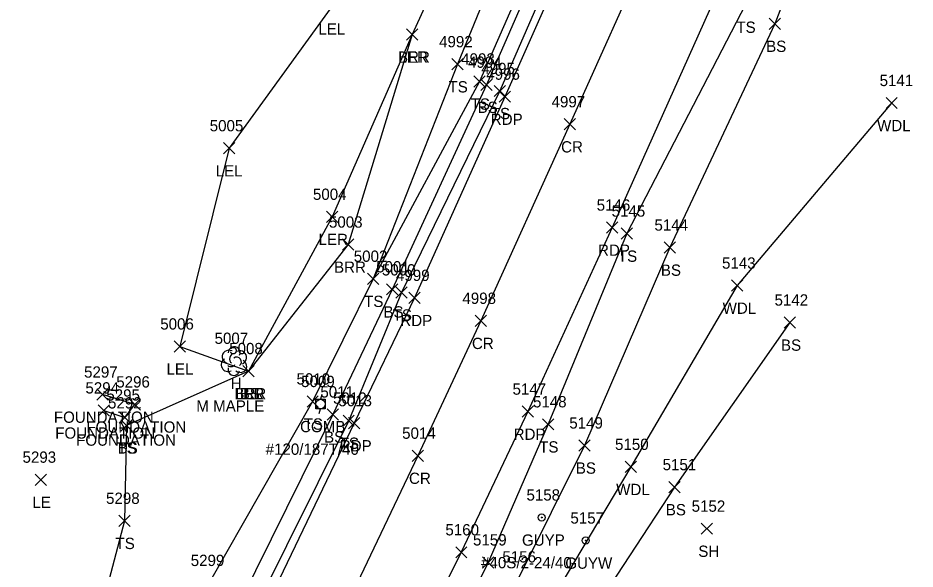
# Model space of a CAD drawing. Extents: x 1678863 to 1683592, y 407783 to 418211.
# Drawn here: x 1679849.5 to 1680008.4, y 411702.9 to 411800.5 of the extents above; entities that cross this region are included whole.
import ezdxf

# ---------------------------------------------------------------- set-up
doc = ezdxf.new("R2010")
doc.units = 0
for name, color, linetype in [('L_A', 7, 'Continuous'), ('L_C', 7, 'Continuous'), ('L_I', 7, 'Continuous'), ('L_TIC', 7, 'Continuous'), ('LABL', 7, 'Continuous'), ('LARO', 7, 'Continuous'), ('LAWA', 7, 'Continuous'), ('LBC', 7, 'Continuous'), ('LELB', 7, 'Continuous'), ('LTD', 7, 'Continuous'), ('P_A', 7, 'Continuous'), ('P_I', 7, 'Continuous'), ('P_TIC', 7, 'Continuous'), ('PET', 7, 'Continuous'), ('PRC', 7, 'Continuous'), ('U_A', 7, 'Continuous'), ('U_C', 7, 'Continuous'), ('U_I', 7, 'Continuous'), ('UP', 7, 'Continuous'), ('UPGW', 7, 'Continuous')]:
    doc.layers.add(name, color=color, linetype=linetype)

msp = doc.modelspace()

# ---------------------------------------------------------------- linework, layer by layer
at = {"layer": 'L_TIC'}
for points in [[(1679982.58, 411798.51), (1679984.58, 411800.51)], [(1679984.58, 411798.51), (1679982.58, 411800.51)], [(1679918.33, 411796.59), (1679920.33, 411798.59)], [(1679920.33, 411796.59), (1679918.33, 411798.59)], [(1679918.33, 411796.59), (1679920.33, 411798.59)], [(1679920.33, 411796.59), (1679918.33, 411798.59)], [(1679926.36, 411791.33), (1679928.36, 411793.33)], [(1679928.36, 411791.33), (1679926.36, 411793.33)], [(1679930.28, 411788.27), (1679932.28, 411790.27)], [(1679932.28, 411788.27), (1679930.28, 411790.27)], [(1679931.49, 411787.7), (1679933.49, 411789.7)], [(1679933.49, 411787.7), (1679931.49, 411789.7)], [(1679933.84, 411786.59), (1679935.84, 411788.59)], [(1679935.84, 411786.59), (1679933.84, 411788.59)], [(1680003.25, 411784.46), (1680005.25, 411786.46)], [(1680005.25, 411784.46), (1680003.25, 411786.46)], [(1679885.9, 411776.44), (1679887.9, 411778.44)], [(1679887.9, 411776.44), (1679885.9, 411778.44)], [(1679904.18, 411764.29), (1679906.18, 411766.29)], [(1679906.18, 411764.29), (1679904.18, 411766.29)], [(1679956.36, 411761.32), (1679958.36, 411763.32)], [(1679958.36, 411761.32), (1679956.36, 411763.32)], [(1679907.01, 411759.37), (1679909.01, 411761.37)], [(1679909.01, 411759.37), (1679907.01, 411761.37)], [(1679963.94, 411758.84), (1679965.94, 411760.84)], [(1679965.94, 411758.84), (1679963.94, 411760.84)], [(1679911.41, 411753.31), (1679913.41, 411755.31)], [(1679913.41, 411753.31), (1679911.41, 411755.31)], [(1679911.41, 411753.31), (1679913.41, 411755.31)], [(1679913.41, 411753.31), (1679911.41, 411755.31)], [(1679975.9, 411752.1), (1679977.9, 411754.1)], [(1679977.9, 411752.1), (1679975.9, 411754.1)], [(1679914.8, 411751.44), (1679916.8, 411753.44)], [(1679916.8, 411751.44), (1679914.8, 411753.44)], [(1679916.47, 411750.9), (1679918.47, 411752.9)], [(1679918.47, 411750.9), (1679916.47, 411752.9)], [(1679985.21, 411745.56), (1679987.21, 411747.56)], [(1679987.21, 411745.56), (1679985.21, 411747.56)], [(1679877.19, 411741.31), (1679879.19, 411743.31)], [(1679879.19, 411741.31), (1679877.19, 411743.31)], [(1679889.35, 411736.95), (1679891.35, 411738.95)], [(1679891.35, 411736.95), (1679889.35, 411738.95)], [(1679889.35, 411736.95), (1679891.35, 411738.95)], [(1679891.35, 411736.95), (1679889.35, 411738.95)], [(1679889.35, 411736.95), (1679891.35, 411738.95)], [(1679891.35, 411736.95), (1679889.35, 411738.95)], [(1679889.35, 411736.95), (1679891.35, 411738.95)], [(1679891.35, 411736.95), (1679889.35, 411738.95)], [(1679863.49, 411732.79), (1679865.49, 411734.79)], [(1679865.49, 411732.79), (1679863.49, 411734.79)], [(1679900.71, 411731.57), (1679902.71, 411733.57)], [(1679902.71, 411731.57), (1679900.71, 411733.57)], [(1679863.73, 411729.98), (1679865.73, 411731.98)], [(1679865.73, 411729.98), (1679863.73, 411731.98)], [(1679869.24, 411731.04), (1679871.24, 411733.04)], [(1679871.24, 411731.04), (1679869.24, 411733.04)], [(1679867.43, 411728.73), (1679869.43, 411730.73)], [(1679869.43, 411728.73), (1679867.43, 411730.73)], [(1679904.29, 411729.27), (1679906.29, 411731.27)], [(1679906.29, 411729.27), (1679904.29, 411731.27)], [(1679907.09, 411728.17), (1679909.09, 411730.17)], [(1679909.09, 411728.17), (1679907.09, 411730.17)], [(1679867.73, 411727.33), (1679869.73, 411729.33)], [(1679869.73, 411727.33), (1679867.73, 411729.33)], [(1679867.73, 411727.33), (1679869.73, 411729.33)], [(1679869.73, 411727.33), (1679867.73, 411729.33)], [(1679942.42, 411727.52), (1679944.42, 411729.52)], [(1679944.42, 411727.52), (1679942.42, 411729.52)], [(1679948.87, 411723.77), (1679950.87, 411725.77)], [(1679950.87, 411723.77), (1679948.87, 411725.77)], [(1679957.04, 411719.98), (1679959.04, 411721.98)], [(1679959.04, 411719.98), (1679957.04, 411721.98)], [(1679852.59, 411717.71), (1679854.59, 411719.71)], [(1679854.59, 411717.71), (1679852.59, 411719.71)], [(1679964.81, 411716.39), (1679966.81, 411718.39)], [(1679966.81, 411716.39), (1679964.81, 411718.39)], [(1679867.38, 411710.42), (1679869.38, 411712.42)], [(1679869.38, 411710.42), (1679867.38, 411712.42)], [(1679970.52, 411709.03), (1679972.52, 411711.03)], [(1679972.52, 411709.03), (1679970.52, 411711.03)], [(1679931.81, 411703.05), (1679933.81, 411705.05)], [(1679933.81, 411703.05), (1679931.81, 411705.05)]]:
    msp.add_lwpolyline(points, dxfattribs=at)
at = {"layer": 'LABL'}
msp.add_lwpolyline([(1679919.33, 411797.59), (1679908.01, 411760.37), (1679890.35, 411737.95)], dxfattribs=at)
at = {"layer": 'LARO'}
for points in [[(1679959.01, 411887.71), (1679941.91, 411872.11), (1679913.32, 411837.67), (1679903.23, 411812.36), (1679905.08, 411802.59), (1679886.9, 411777.44), (1679878.19, 411742.31), (1679890.35, 411737.95)], [(1679959.01, 411887.71), (1679953.01, 411866.16), (1679934.61, 411831.09), (1679919.33, 411797.59), (1679905.18, 411765.29), (1679890.35, 411737.95)]]:
    msp.add_lwpolyline(points, dxfattribs=at)
at = {"layer": 'LAWA'}
msp.add_lwpolyline([(1680004.25, 411785.46), (1679976.9, 411753.1), (1679958.04, 411720.98), (1679943.68, 411696.76), (1679930.59, 411672.98), (1679924.11, 411664.99), (1679923.08, 411653), (1679912.44, 411634.31), (1679888.21, 411600.65), (1679877.2, 411570.14), (1679863.43, 411549.89), (1679852.51, 411525.04), (1679850.42, 411519.81), (1679839.82, 411505.44), (1679830.06, 411470.34), (1679799.34, 411443.02), (1679785.89, 411428.01), (1679782.74, 411411.85), (1679769.41, 411389.89), (1679761.73, 411378.81), (1679757.56, 411369.7), (1679753.34, 411358.46)], dxfattribs=at)
at = {"layer": 'LBC'}
msp.add_lwpolyline([(1679864.73, 411730.98), (1679868.43, 411729.73), (1679870.24, 411732.04), (1679864.49, 411733.79)], dxfattribs=at)
at = {"layer": 'LELB'}
for points in [[(1680145.73, 412289.13), (1680128.64, 412244.06), (1680112.04, 412214.15), (1680103.67, 412188.89), (1680088.28, 412165.03), (1680089.1, 412153.87), (1680074.8, 412121.02), (1680052.39, 412075.6), (1680033.43, 412033.73), (1680018.93, 412003.28), (1680008.8, 411990.41), (1680001.02, 411961.46), (1679989.06, 411929.83), (1679973.05, 411890.32), (1679959.41, 411862.54), (1679945.49, 411821.76), (1679931.28, 411789.27), (1679912.41, 411754.31), (1679901.71, 411732.57), (1679883.38, 411700.41), (1679870.87, 411667.28), (1679856.09, 411644.32), (1679840.75, 411634.34), (1679825.19, 411634.62)], [(1680142.36, 412263.76), (1680132.21, 412242.7), (1680116.2, 412211.62), (1680107.1, 412187.4), (1680098.39, 412169.04), (1680096.55, 412165.38), (1680095.14, 412162.01), (1680092.3, 412152.44), (1680078.27, 412119.77), (1680056.88, 412071.05), (1680038.9, 412031.76), (1680024.62, 411998.8), (1680007.47, 411959.51), (1679994.05, 411928.03), (1679977.53, 411889.44), (1679963.99, 411860.67), (1679946.53, 411820.94), (1679932.49, 411788.7), (1679915.8, 411752.44), (1679905.29, 411730.27), (1679888.9, 411697.07), (1679874.39, 411665.69), (1679857.86, 411640.18)], [(1680144.52, 412262.81), (1680134.21, 412242.14), (1680119.55, 412209.85), (1680109.08, 412186.36), (1680093.78, 412151.15), (1680079.71, 412119.43), (1680058.33, 412069.92), (1680041.01, 412030.93), (1680026.25, 411998.23), (1680008.22, 411958.95), (1679995.34, 411926.87), (1679978.52, 411888.99), (1679966.38, 411859.27), (1679948.84, 411819.72), (1679934.84, 411787.59), (1679917.47, 411751.9), (1679908.09, 411729.17), (1679891.61, 411695.95), (1679874.39, 411665.69)], [(1680077.1, 412016), (1680055.8, 411987.1), (1680044.41, 411962.62), (1680035.53, 411943.74), (1680033.69, 411929.03), (1680023.03, 411897.23), (1680011.58, 411864.72), (1679997.68, 411836.16), (1679983.58, 411799.51), (1679964.94, 411759.84), (1679949.87, 411724.77), (1679938.06, 411701.04), (1679927.72, 411680.25), (1679930.59, 411672.98)], [(1680013.79, 411893.17), (1680004.5, 411868.49), (1679991.8, 411837.57), (1679978.34, 411802.89), (1679957.36, 411762.32), (1679943.42, 411728.52), (1679932.81, 411704.05), (1679920.21, 411678.41), (1679924.11, 411664.99)], [(1679959.41, 411862.54), (1679941.49, 411826.85), (1679927.36, 411792.33), (1679912.41, 411754.31)], [(1679986.21, 411746.56), (1679965.81, 411717.39), (1679949.86, 411693.07), (1679940.23, 411667.04), (1679923.08, 411653)], [(1679890.35, 411737.95), (1679868.73, 411728.33)], [(1679868.73, 411728.33), (1679868.38, 411711.42), (1679858.31, 411672.96), (1679846.12, 411647.78), (1679856.09, 411644.32)]]:
    msp.add_lwpolyline(points, dxfattribs=at)
at = {"layer": 'LTD'}
msp.add_line((1679887.76, 411739.77), (1679887.76, 411739.77), dxfattribs=at)
msp.add_line((1679887.76, 411739.77), (1679887.76, 411739.77), dxfattribs=at)
msp.add_arc((1679887.81, 411741.2), 1.05, 335.5272, 180.9563, dxfattribs=at)
for centre, major_axis, ratio, start_param, end_param in [((1679886.97, 411740.44), (1.21, -0.51), 0.895232, 1.570796, 4.712389), ((1679887.55, 411740.23), (-0.208, -0.792), 0.645439, 3.141593, 6.283185), ((1679888.8, 411740.35), (-1.14, -0.48), 0.949671, 1.570796, 4.712389), ((1679886.68, 411739.06), (0.58, -1.04), 0.959034, 3.141593, 6.283185), ((1679888.26, 411739.6), (-0.5, 0.667), 0.989748, 3.141593, 6.283185), ((1679888.76, 411738.94), (-1.09, 0.79), 0.841452, 1.570796, 4.712389), ((1679887.76, 411738.27), (0.26, 1.06), 0.942809, 1.570796, 4.712389), ((1679887.3, 411739.02), (-0.625, -0.083), 0.423636, 0, 3.141593)]:
    msp.add_ellipse(centre, major_axis=major_axis, ratio=ratio, start_param=start_param, end_param=end_param, dxfattribs=at)
at = {"layer": 'P_TIC'}
for points in [[(1679934.77, 411785.58), (1679936.77, 411787.58)], [(1679936.77, 411785.58), (1679934.77, 411787.58)], [(1679946.28, 411780.69), (1679948.28, 411782.69)], [(1679948.28, 411780.69), (1679946.28, 411782.69)], [(1679953.76, 411762.38), (1679955.76, 411764.38)], [(1679955.76, 411762.38), (1679953.76, 411764.38)], [(1679918.74, 411749.92), (1679920.74, 411751.92)], [(1679920.74, 411749.92), (1679918.74, 411751.92)], [(1679930.49, 411745.86), (1679932.49, 411747.86)], [(1679932.49, 411745.86), (1679930.49, 411747.86)], [(1679938.81, 411729.77), (1679940.81, 411731.77)], [(1679940.81, 411729.77), (1679938.81, 411731.77)], [(1679908.04, 411727.72), (1679910.04, 411729.72)], [(1679910.04, 411727.72), (1679908.04, 411729.72)], [(1679919.33, 411721.96), (1679921.33, 411723.96)], [(1679921.33, 411721.96), (1679919.33, 411723.96)], [(1679927.04, 411704.84), (1679929.04, 411706.84)], [(1679929.04, 411704.84), (1679927.04, 411706.84)]]:
    msp.add_lwpolyline(points, dxfattribs=at)
at = {"layer": 'PET'}
for points in [[(1680145.32, 412262.57), (1680136.24, 412241.39), (1680121.66, 412208.84), (1680111.54, 412185.6), (1680095.73, 412150.37), (1680081.67, 412118.96), (1680059.32, 412069.56), (1680041.8, 412030.33), (1680027.57, 411997.55), (1680010.3, 411957.8), (1679996.66, 411926.17), (1679980.17, 411888.2), (1679967.46, 411858.86), (1679950.06, 411818.92), (1679935.77, 411786.58), (1679919.74, 411750.92), (1679909.04, 411728.72), (1679893.03, 411695.21), (1679877.78, 411664.11), (1679867.25, 411644.06), (1679850.71, 411612.74)], [(1680029.37, 411933.14), (1680011.19, 411890.71), (1680001.83, 411869.9), (1679988.44, 411838.85), (1679973.7, 411805.8), (1679954.76, 411763.38), (1679939.81, 411730.77), (1679928.04, 411705.84), (1679915.38, 411680.29), (1679896.74, 411643.04), (1679877.65, 411606.05)]]:
    msp.add_lwpolyline(points, dxfattribs=at)
at = {"layer": 'PRC'}
msp.add_lwpolyline([(1680165.53, 412283.79), (1680155.94, 412258.65), (1680147.82, 412237.79), (1680133.72, 412204.82), (1680123.36, 412181.6), (1680106.63, 412144.64), (1680093.46, 412114.23), (1680070.71, 412063.4), (1680053.42, 412025.03), (1680039.21, 411992.49), (1680022.22, 411953.1), (1680008.12, 411920.68), (1679992.23, 411883.53), (1679979.18, 411853.54), (1679961.98, 411814.49), (1679947.28, 411781.69), (1679931.49, 411746.86), (1679920.33, 411722.96), (1679902.4, 411685.24), (1679884.42, 411649.11), (1679864.9, 411612.28)], dxfattribs=at)
at = {"layer": 'UP'}
for p, q in [((1679903.35, 411733.79), (1679903.1, 411732.95)), ((1679902.26, 411731.29), (1679902.26, 411732.95)), ((1679902.26, 411732.95), (1679903.93, 411732.95)), ((1679903.1, 411732.12), (1679903.1, 411732.12)), ((1679903.93, 411732.95), (1679903.93, 411731.29)), ((1679903.93, 411731.29), (1679902.26, 411731.29)), ((1679902.85, 411730.45), (1679903.1, 411731.29))]:
    msp.add_line(p, q, dxfattribs=at)
msp.add_circle((1679903.1, 411732.12), 0.833, dxfattribs=at)
at = {"layer": 'UPGW'}
for centre, radius in [((1679942.27, 411712.01), 0.625), ((1679942.27, 411712.01), 0.0833), ((1679950.06, 411707.93), 0.625), ((1679950.06, 411707.93), 0.0833)]:
    msp.add_circle(centre, radius, dxfattribs=at)

# ---------------------------------------------------------------- texts
at = {"layer": 'L_A'}
for s, p in [('TS', (1679976.75, 411797.89)), ('LEL', (1679902.72, 411797.59)), ('BS', (1679982.02, 411794.51)), ('BRR', (1679916.82, 411792.59)), ('LER', (1679916.91, 411792.59)), ('TS', (1679925.77, 411787.33)), ('TS', (1679929.69, 411784.27)), ('BS', (1679930.93, 411783.7)), ('TS', (1679933.25, 411782.59)), ('WDL', (1680001.67, 411780.46)), ('LEL', (1679884.54, 411772.44)), ('LER', (1679902.76, 411760.29)), ('TS', (1679955.77, 411757.32)), ('BRR', (1679905.5, 411755.37)), ('BS', (1679963.38, 411754.84)), ('TS', (1679910.82, 411749.31)), ('TS', (1679910.82, 411749.31)), ('BS', (1679914.24, 411747.44)), ('WDL', (1679974.32, 411748.1)), ('TS', (1679915.88, 411746.9)), ('BS', (1679984.65, 411741.56)), ('LEL', (1679875.83, 411737.31)), ('H', (1679887.19, 411734.77)), ('BRR', (1679887.84, 411732.95)), ('LER', (1679887.93, 411732.95)), ('LEL', (1679887.99, 411732.95)), ('BS', (1679888.79, 411732.95)), ('FOUNDATION', (1679855.88, 411728.79)), ('FOUNDATION', (1679861.64, 411727.04)), ('TS', (1679900.12, 411727.57)), ('FOUNDATION', (1679856.12, 411725.98)), ('FOUNDATION', (1679859.82, 411724.73)), ('BS', (1679903.73, 411725.27)), ('TS', (1679867.14, 411723.33)), ('BS', (1679867.17, 411723.33)), ('TS', (1679906.5, 411724.17)), ('TS', (1679941.83, 411723.52)), ('BS', (1679948.31, 411719.77)), ('WDL', (1679955.46, 411715.98)), ('LE', (1679852.08, 411713.71)), ('BS', (1679964.25, 411712.39)), ('TS', (1679866.79, 411706.42)), ('SH', (1679970.01, 411705.03))]:
    msp.add_text(s, height=2, dxfattribs=at).set_placement(p)
at = {"layer": 'L_C'}
msp.add_text('M MAPLE', height=2, dxfattribs=at).set_placement((1679881.11, 411730.77))
at = {"layer": 'L_I'}
for s, p in [('4992', (1679924.1, 411795.33)), ('4993', (1679928.02, 411792.27)), ('4994', (1679929.23, 411791.7)), ('4995', (1679931.58, 411790.59)), ('5141', (1680002.12, 411788.46)), ('5005', (1679883.48, 411780.44)), ('5004', (1679901.76, 411768.29)), ('5145', (1679954.66, 411765.32)), ('5003', (1679904.6, 411763.37)), ('5144', (1679962.24, 411762.84)), ('5002', (1679908.99, 411757.31)), ('5002', (1679908.99, 411757.31)), ('5001', (1679912.95, 411755.44)), ('5000', (1679913.97, 411754.9)), ('5143', (1679974.21, 411756.1)), ('5142', (1679983.51, 411749.56)), ('5006', (1679874.72, 411745.31)), ('5007', (1679884.34, 411742.77)), ('5008', (1679886.93, 411740.95)), ('5008', (1679886.93, 411740.95)), ('5008', (1679886.93, 411740.95)), ('5008', (1679886.93, 411740.95)), ('5297', (1679861.23, 411736.79)), ('5296', (1679866.93, 411735.04)), ('5010', (1679898.85, 411735.57)), ('5294', (1679861.47, 411733.98)), ('5295', (1679865.17, 411732.73)), ('5011', (1679903.08, 411733.27)), ('5292', (1679865.47, 411731.33)), ('5292', (1679865.47, 411731.33)), ('5012', (1679905.32, 411732.17)), ('5148', (1679940.73, 411731.52)), ('5149', (1679947.16, 411727.77)), ('5150', (1679955.26, 411723.98)), ('5293', (1679850.33, 411721.71)), ('5151', (1679963.69, 411720.39)), ('5298', (1679865.12, 411714.42)), ('5152', (1679968.83, 411713.03)), ('5159', (1679930.11, 411707.05)), ('5156', (1679935.31, 411704.04)), ('5299', (1679880.12, 411703.41))]:
    msp.add_text(s, height=2, dxfattribs=at).set_placement(p)
at = {"layer": 'P_A'}
for s, p in [('RDP', (1679933.26, 411781.58)), ('CR', (1679945.71, 411776.69)), ('RDP', (1679952.25, 411758.38)), ('RDP', (1679917.23, 411745.92)), ('CR', (1679929.92, 411741.86)), ('RDP', (1679937.3, 411725.77)), ('RDP', (1679906.52, 411723.72)), ('CR', (1679918.77, 411717.96))]:
    msp.add_text(s, height=2, dxfattribs=at).set_placement(p)
at = {"layer": 'P_I'}
for s, p in [('4996', (1679932.46, 411789.58)), ('4997', (1679944.02, 411784.69)), ('5146', (1679952.01, 411766.38)), ('4999', (1679916.47, 411753.92)), ('4998', (1679928.23, 411749.86)), ('5147', (1679937.11, 411733.77)), ('5013', (1679906.26, 411731.72)), ('5014', (1679917.56, 411725.96)), ('5160', (1679925.22, 411708.84))]:
    msp.add_text(s, height=2, dxfattribs=at).set_placement(p)
at = {"layer": 'U_A'}
for s, p in [('COMB', (1679899.48, 411727.12)), ('GUYP', (1679938.78, 411707.01)), ('GUYW', (1679946.45, 411702.93))]:
    msp.add_text(s, height=2, dxfattribs=at).set_placement(p)
at = {"layer": 'U_C'}
for s, p in [('#120/187T/40', (1679893.39, 411723.12)), ('#40S/2-24/40', (1679931.54, 411703.01))]:
    msp.add_text(s, height=2, dxfattribs=at).set_placement(p)
at = {"layer": 'U_I'}
for s, p in [('5009', (1679899.67, 411735.12)), ('5158', (1679939.58, 411715.01)), ('5157', (1679947.36, 411710.93))]:
    msp.add_text(s, height=2, dxfattribs=at).set_placement(p)

doc.saveas('drawing.dxf')
